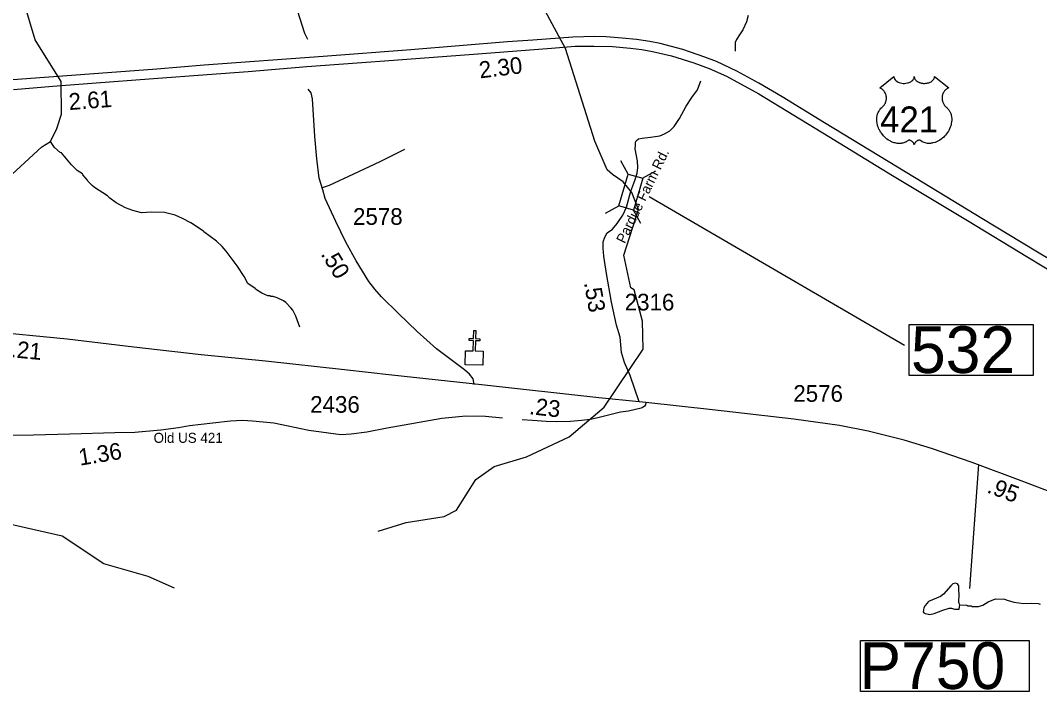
# Model space of a CAD drawing. Extents: x 1248224 to 1454986, y 825081 to 985870.
# Drawn here: x 1420659 to 1428299, y 878391 to 883419 of the extents above; entities that cross this region are included whole.
import ezdxf

# ---------------------------------------------------------------- set-up
doc = ezdxf.new("R2010")
doc.units = 0
for name, color, linetype in [('Exist Cultural Church CELL', 7, 'Continuous'), ('Exist Hydrographic Misc Water Feature', 7, 'Continuous'), ('Exist Road Non-System Type 51', 7, 'Continuous'), ('Exist Road Primary US Divided Attributed', 7, 'Continuous'), ('Exist Road Primary US Mileage Hundredths English Label', 7, 'Continuous'), ('Exist Road Primary US Shield CELL', 7, 'Continuous'), ('Exist Road Primary US Shield Number Label', 7, 'Continuous'), ('Exist Road Secondary Mileage Hundredths English Label', 7, 'Continuous'), ('Exist Road Secondary Structure Pipe Number Label', 7, 'Continuous'), ('Exist Road Secondary Structure Standard Bridge CELL', 7, 'Continuous'), ('Exist Road Secondary Structure Standard Bridge Number Label', 7, 'Continuous'), ('Exist Road Secondary Type 51 Attributed', 7, 'Continuous'), ('Exist Road Secondary Type 51 Label', 7, 'Continuous'), ('Exist Road Secondary Type 51 Number Label', 7, 'Continuous')]:
    doc.layers.add(name, color=color, linetype=linetype)

msp = doc.modelspace()

# ---------------------------------------------------------------- linework, layer by layer
at = {"layer": 'Exist Cultural Church CELL'}
msp.add_lwpolyline([(1423996.2, 880944.3), (1424053.1, 880943.1), (1424054.9, 881019.2), (1424022.9, 881020), (1424023.3, 881035.9), (1424055.3, 881035.2), (1424056.8, 881095.3), (1424072.8, 881094.9), (1424071.3, 881034.8), (1424103.3, 881034), (1424102.9, 881018), (1424071, 881018.8), (1424069.1, 880942.7), (1424126.8, 880941.2), (1424124.2, 880834.8), (1423993.6, 880837.9)], close=True, dxfattribs=at)
at = {"layer": 'Exist Hydrographic Misc Water Feature'}
for points in [[(1420531.4, 882207.2), (1420820.4, 882470.6), (1420885.7, 882511.5), (1420931.5, 882609.5), (1420967.5, 882717.1), (1420963.5, 882960.1), (1420769.5, 883272.6), (1420683.5, 883556.7), (1420695.5, 883746.9), (1420730.4, 883854.4), (1420727.5, 884123.8), (1420704.5, 884206.3), (1420700.5, 884465.7), (1420558.5, 884826.4)], [(1423340.5, 879593.3), (1423550.5, 879658), (1423835.5, 879701.4), (1423927.5, 879748.9), (1424073.5, 879979), (1424209.5, 880078), (1424452.5, 880148.6), (1424772.5, 880299.8), (1425034.6, 880520.9), (1425326.6, 880955), (1425322.6, 881165.2), (1425260.5, 881399.6), (1425235.5, 881416.4), (1425182.5, 881660.5), (1425291.1, 882002.2), (1425241.9, 882130.6), (1425177, 882208.4), (1425097.3, 882263.7), (1425056.8, 882299.3), (1424965.6, 882515), (1424745.6, 883208.9), (1424528.5, 883613.8)], [(1422753.5, 881121.7), (1422723.3, 881202.4), (1422700.2, 881246.9), (1422686.7, 881265.2), (1422647.5, 881306.1), (1422631.8, 881318.4), (1422584.2, 881341.5), (1422552.5, 881350.2), (1422536.5, 881350.5), (1422528.6, 881354.7), (1422512.6, 881355.1), (1422469, 881376), (1422421.6, 881405.2), (1422419.4, 881410.8), (1422364.9, 881446.8), (1422335.7, 881499.1), (1422283.5, 881580.3), (1422201.9, 881690.1), (1422172.6, 881724.8), (1422129.5, 881763.8), (1422035, 881833.9), (1422031.1, 881840), (1421936.5, 881902.1), (1421873.2, 881935.5), (1421817.8, 881958.8), (1421738.2, 881980.5), (1421642.2, 881982.7), (1421566.2, 881976.3), (1421502.5, 881993.8), (1421447.6, 882013.7), (1421375.8, 882052.6), (1421328.6, 882087.7), (1421312.9, 882104.1), (1421214.3, 882166.3), (1421196.6, 882180.7), (1421165.3, 882213.4), (1421161.5, 882221.5), (1421126.4, 882262.3), (1421124.6, 882270.3), (1421085.1, 882295.2), (1421042, 882336.2), (1420967.9, 882425.8), (1420956, 882430.1), (1420914.8, 882467), (1420885.7, 882511.5)], [(1421814.5, 879164.4), (1421616.5, 879253.7), (1421284.5, 879349), (1420972.5, 879555.6), (1420473.5, 879667.4)], [(1427700.7, 879040.9), (1427696.2, 879051), (1427694.4, 879059), (1427695.8, 879122.9), (1427692.2, 879145.1), (1427693.1, 879183), (1427683.4, 879197.3), (1427665.5, 879203.6), (1427649.4, 879198), (1427633.1, 879184.3), (1427579.7, 879119.5), (1427555.3, 879104.1), (1427466.5, 879066), (1427439.9, 879034.7), (1427431.5, 879018.8), (1427424.9, 878988.9), (1427430.7, 878980.8), (1427440.6, 878976.6), (1427476.4, 878967.8), (1427508.6, 878975.1), (1427573.2, 879001.6), (1427621.5, 879016.6), (1427637.5, 879016.2), (1427661.2, 879007.7), (1427696.1, 879007.7), (1427697.6, 879026.9), (1427700.7, 879040.9)], [(1427700.7, 879040.9), (1427753.9, 879037.6), (1427761.8, 879033.4), (1427785.8, 879032.9), (1427793.7, 879028.7), (1427841.7, 879027.7), (1427874, 879039), (1427914.5, 879064.1), (1427954.9, 879081.2), (1427971, 879084.8), (1428034.8, 879083.4), (1428054.7, 879075), (1428106.4, 879061.8), (1428180.5, 879051.2), (1428240.2, 879052.5), (1428288.2, 879049.7), (1428302, 879045.4)]]:
    msp.add_lwpolyline(points, dxfattribs=at)
at = {"layer": 'Exist Road Non-System Type 51'}
msp.add_line((1427842, 880092.2), (1427773.7, 879163), dxfattribs=at)
for points in [[(1422924, 882167.9), (1422974.9, 882184.9), (1423158.2, 882268.1), (1423355, 882361.5), (1423456.8, 882410.7), (1423540, 882454.9)], [(1425347.2, 880556), (1425344.3, 880539.9), (1425337.4, 880528.9), (1425326.4, 880522.1), (1425311.3, 880513.8), (1425216.5, 880491.8), (1425157.4, 880483.6), (1424987.1, 880442.3), (1424932.2, 880430), (1424864.9, 880421.7), (1424782.5, 880413.5), (1424678.1, 880412.1), (1424601.1, 880414.9), (1424498.1, 880420.4), (1424419.8, 880427.2)]]:
    msp.add_lwpolyline(points, dxfattribs=at)
at = {"layer": 'Exist Road Primary US Divided Attributed'}
for points in [[(1428516.8, 881542.6), (1428270.3, 881689), (1427864.7, 881935.6), (1427432.1, 882200.2), (1426687.6, 882650.9), (1426368, 882844.9), (1426193.4, 882947.6), (1426030.4, 883038.8), (1425877.6, 883110.7), (1425790.4, 883144.1), (1425624.8, 883200.6), (1425454, 883245.6), (1425378.3, 883259.7), (1425276.9, 883275.1), (1425170.4, 883286.6), (1425051, 883294.4), (1424962.4, 883296.9), (1424800.7, 883291.8), (1424500.3, 883270), (1424310.3, 883257.1), (1423585.1, 883198), (1422929.1, 883149.2), (1422037, 883082.5), (1421682.7, 883052.9), (1420296.4, 882950.2)], [(1420608.3, 882901.4), (1420901, 882927.1), (1421193.7, 882948.9), (1421657.1, 882982.3), (1422058.8, 883014.4), (1422365.6, 883036.2), (1422807.2, 883072.2), (1423183.3, 883100.4), (1423456.7, 883119.7), (1424054.9, 883165.9), (1424640.2, 883210.9), (1424818.7, 883225), (1424958.6, 883226.3), (1425097.2, 883222.4), (1425232, 883210.9), (1425316.7, 883200.6), (1425396.3, 883186.5), (1425540.1, 883153.1), (1425708.2, 883101.7), (1425822.5, 883058.1), (1425952.1, 883000.3), (1426194.7, 882869.3), (1426718.4, 882549.5), (1427195.9, 882258), (1427759.5, 881918.9), (1428211.3, 881645.4), (1428424.4, 881514.4)]]:
    msp.add_lwpolyline(points, dxfattribs=at)
at = {"layer": 'Exist Road Primary US Shield CELL'}
msp.add_lwpolyline([(1427207, 882997.6), (1427207.3, 882993.2), (1427208.4, 882988), (1427209.2, 882985.3), (1427211.6, 882980.2), (1427215.7, 882974.1), (1427221.3, 882968.1), (1427227.6, 882962.9), (1427231.9, 882960.1), (1427239.1, 882956.2), (1427247.4, 882952.8), (1427256.5, 882950.1), (1427265.9, 882948.3), (1427276.1, 882947.1), (1427286.2, 882946.9), (1427297.1, 882947.8), (1427309.2, 882950.1), (1427314.8, 882951.5), (1427321, 882953.7), (1427326.8, 882956), (1427333.1, 882959.4), (1427338.2, 882962.7), (1427342.2, 882965.6), (1427347.8, 882971), (1427352.3, 882976.6), (1427354.2, 882979.7), (1427355.8, 882982.7), (1427358, 882989.1), (1427358.7, 882992), (1427359.1, 882997.9), (1427359.5, 882992.9), (1427360, 882989.8), (1427360.8, 882986.8), (1427362.1, 882983.6), (1427364.3, 882979.1), (1427366.8, 882975.3), (1427371.6, 882969.7), (1427374.5, 882967), (1427377.2, 882964.8), (1427384.4, 882959.8), (1427392.9, 882955.5), (1427397, 882953.7), (1427401.3, 882952.2), (1427406.7, 882950.6), (1427412.3, 882949.3), (1427417.8, 882948.3), (1427423.5, 882947.5), (1427429.2, 882947.1), (1427433.9, 882946.9), (1427439.7, 882947), (1427445, 882947.3), (1427450.5, 882947.9), (1427456.5, 882949), (1427461.4, 882950), (1427467.8, 882951.7), (1427473.5, 882953.8), (1427478.6, 882956), (1427485.2, 882959.4), (1427490.5, 882962.8), (1427494.4, 882965.9), (1427499.1, 882970.2), (1427503.5, 882975.3), (1427506.1, 882979), (1427507.9, 882982.8), (1427509.6, 882986.8), (1427510.6, 882991.1), (1427511.1, 882994.8), (1427511.2, 882998), (1427617.5, 882913.3), (1427615, 882912.3), (1427609.2, 882909.5), (1427604.6, 882906.8), (1427597.3, 882901.7), (1427594.2, 882898.8), (1427591, 882895.9), (1427588.2, 882892.7), (1427585.6, 882889.8), (1427582.5, 882885.5), (1427579.8, 882881.3), (1427577.1, 882876.5), (1427575.1, 882872.5), (1427571.8, 882863.9), (1427570.3, 882858.5), (1427569.3, 882853.9), (1427568, 882844.5), (1427567.7, 882839.9), (1427567.7, 882835.5), (1427567.9, 882830.8), (1427568.4, 882826.2), (1427569.2, 882821.5), (1427569.9, 882817.4), (1427571.3, 882812.3), (1427573.1, 882806.4), (1427575.5, 882800.7), (1427580.3, 882791.5), (1427586.6, 882782), (1427591, 882776.8), (1427595.4, 882772.2), (1427602, 882766.7), (1427605.5, 882763.6), (1427609.6, 882759.5), (1427616.3, 882751.8), (1427619, 882748.1), (1427621.7, 882744), (1427624.2, 882739.8), (1427626.7, 882735.3), (1427628.7, 882731.4), (1427632.5, 882722.2), (1427635.2, 882713.4), (1427636.4, 882708.7), (1427638.4, 882698.3), (1427639.2, 882693.2), (1427640, 882683), (1427640, 882670.7), (1427639.1, 882659), (1427636.9, 882645.4), (1427635.1, 882637.2), (1427632.3, 882627.7), (1427629.6, 882619.5), (1427624.7, 882607.4), (1427620.4, 882598.6), (1427614.8, 882588.3), (1427611, 882582.1), (1427606.5, 882575.4), (1427601, 882567.8), (1427594.4, 882559.6), (1427586.6, 882551), (1427580.2, 882544.7), (1427572, 882537.2), (1427566.9, 882533.1), (1427559.8, 882527.7), (1427550, 882521.2), (1427540.3, 882515.6), (1427532.1, 882511.4), (1427524.8, 882508.2), (1427515.4, 882504.6), (1427499.7, 882500.3), (1427494, 882499.1), (1427487.2, 882498.1), (1427480.9, 882497.5), (1427474.7, 882497.1), (1427466.5, 882497.1), (1427458.2, 882497.7), (1427450.4, 882498.9), (1427442.3, 882500.6), (1427433.9, 882503.1), (1427426.2, 882506.1), (1427418.4, 882509.9), (1427405.2, 882518.2), (1427401.5, 882520.2), (1427399.3, 882520.8), (1427394.2, 882521), (1427389.5, 882520), (1427384.6, 882518.1), (1427381.6, 882516.5), (1427377.7, 882513.9), (1427374.7, 882511.6), (1427371, 882508.1), (1427368.5, 882505.2), (1427366.6, 882503), (1427362.9, 882497.1), (1427361.6, 882494.3), (1427360.2, 882490.8), (1427359, 882485.5), (1427357.3, 882492.2), (1427355.4, 882496.5), (1427353.1, 882500.3), (1427350.8, 882503.6), (1427347.1, 882507.9), (1427343.7, 882511.1), (1427339.7, 882514.4), (1427335.5, 882517), (1427332, 882518.7), (1427328.9, 882519.9), (1427325.1, 882520.9), (1427321.9, 882521.1), (1427319.4, 882521), (1427315.8, 882520.2), (1427311, 882516.8), (1427306.5, 882513.6), (1427301.5, 882510.6), (1427295.6, 882507.4), (1427291.3, 882505.4), (1427286.1, 882503.4), (1427280.1, 882501.4), (1427273.6, 882499.7), (1427266.9, 882498.4), (1427260.9, 882497.4), (1427254.6, 882496.9), (1427248.9, 882496.7), (1427242.9, 882496.7), (1427237.4, 882497.2), (1427230.9, 882497.7), (1427222.9, 882498.9), (1427216.2, 882500.4), (1427209.2, 882502.3), (1427202, 882504.6), (1427194.2, 882507.5), (1427184.6, 882511.7), (1427177.8, 882515.2), (1427167.2, 882521.3), (1427154.8, 882529.9), (1427145.4, 882537.5), (1427138.6, 882543.7), (1427128.5, 882554), (1427122.5, 882560.7), (1427113.2, 882572.8), (1427107.2, 882581.5), (1427103.4, 882587.9), (1427097.7, 882598.2), (1427094.6, 882604.7), (1427090.6, 882614.1), (1427087.4, 882622.7), (1427084.8, 882630.9), (1427083.4, 882636.1), (1427081.4, 882645.2), (1427080.2, 882651.7), (1427079, 882660.5), (1427078.3, 882669.9), (1427078.2, 882678.5), (1427078.4, 882685.6), (1427079.2, 882694), (1427080.6, 882702.8), (1427082.3, 882710.4), (1427083.9, 882715.9), (1427086.1, 882722.6), (1427089.1, 882729.9), (1427092.6, 882736.9), (1427096, 882742.8), (1427100.2, 882749.1), (1427104.3, 882754.4), (1427109.8, 882760.3), (1427115.4, 882765.7), (1427120.6, 882769.9), (1427126.7, 882775.9), (1427129.9, 882779.6), (1427133.8, 882784.7), (1427136.9, 882789.4), (1427139.3, 882793.6), (1427142.5, 882799.8), (1427144.5, 882804.4), (1427146.9, 882811.6), (1427148.2, 882816.6), (1427149.4, 882823.1), (1427150.2, 882829.2), (1427150.6, 882836.8), (1427150.4, 882843.1), (1427149.5, 882850.4), (1427148.2, 882857.5), (1427146.5, 882863.6), (1427143.9, 882870.6), (1427141.4, 882875.8), (1427137.4, 882882.8), (1427132.8, 882889.2), (1427128.2, 882894.5), (1427123.5, 882899.2), (1427118.9, 882902.7), (1427114.6, 882905.8), (1427109.2, 882909.1), (1427104, 882911.6), (1427100.8, 882913)], close=True, dxfattribs=at)
at = {"layer": 'Exist Road Secondary Structure Pipe Number Label'}
msp.add_lwpolyline([(1426955.5, 878774.7), (1428221.6, 878774.7), (1428221.6, 878390.8), (1426955.5, 878390.8)], close=True, dxfattribs=at)
at = {"layer": 'Exist Road Secondary Structure Standard Bridge CELL'}
for p, q in [((1425214.1, 882267.8), (1425159.6, 882367)), ((1425322.8, 882236.2), (1425422, 882290.8)), ((1425045.3, 881975.4), (1425144.5, 882029.9)), ((1425310.2, 881898.4), (1425255.7, 881997.6))]:
    msp.add_line(p, q, dxfattribs=at)
msp.add_lwpolyline([(1425144.5, 882029.9), (1425213.6, 882268), (1425324.8, 882235.7), (1425255.7, 881997.6)], close=True, dxfattribs=at)
at = {"layer": 'Exist Road Secondary Structure Standard Bridge Number Label'}
msp.add_line((1425372.7, 882100.6), (1427285, 880986.6), dxfattribs=at)
msp.add_lwpolyline([(1427321.8, 881141.6), (1428250.8, 881141.6), (1428250.8, 880757.4), (1427321.8, 880757.4)], close=True, dxfattribs=at)
at = {"layer": 'Exist Road Secondary Type 51 Attributed'}
for points in [[(1420658.2, 885567.8), (1420684.1, 885536.4), (1420737.6, 885501.3), (1420831.9, 885447.7), (1420909.4, 885403.3), (1420977.8, 885357.1), (1421086.8, 885273.9), (1421190.2, 885194.5), (1421306.6, 885100.2), (1421435.9, 885000.4), (1421513.5, 884926.5), (1421592.9, 884841.5), (1421685.3, 884743.5), (1421798, 884614.1), (1422008.6, 884372), (1422267.2, 884092.9), (1422475.9, 883889.6), (1422540.6, 883824.9), (1422588.6, 883749.1), (1422692, 883569.9), (1422736.4, 883486.7), (1422769.6, 883385), (1422788.1, 883322.2), (1422812.1, 883277.8)], [(1426113.7, 883455.9), (1426101.7, 883408), (1426075.1, 883348.1), (1426049.8, 883309.5), (1426027.2, 883276.2), (1426017.9, 883252.2), (1426016.5, 883221.6), (1426017.9, 883187)], [(1424061, 880691.8), (1424053.2, 880734.5), (1424024.2, 880769.4), (1423987.3, 880800.4), (1423777.9, 880957.5), (1423632.5, 881089.4), (1423493, 881223.2), (1423365, 881347.4), (1423316.5, 881405.6), (1423270, 881463.8), (1423177, 881617), (1423097.5, 881756.6), (1423023.8, 881911.8), (1422944.3, 882084.4), (1422924.9, 882150.4), (1422899.7, 882235.7), (1422880.3, 882381.2), (1422866.8, 882548), (1422849.3, 882831.2), (1422839.6, 882875.8), (1422816.4, 882902.9)], [(1425234.4, 882139.7), (1425265.6, 882219.5), (1425282.9, 882275), (1425288.1, 882316.7), (1425284.6, 882365.2), (1425267.3, 882457.2), (1425269, 882483.2), (1425270.8, 882505.7), (1425274.2, 882516.1), (1425291.6, 882531.7), (1425319.3, 882536.9), (1425381.7, 882543.9), (1425451.1, 882554.3), (1425487.5, 882568.2), (1425527.3, 882590.7), (1425558.6, 882623.7), (1425600.2, 882682.6), (1425650.4, 882776.3), (1425692, 882842.2), (1425733.7, 882899.5), (1425759.7, 882967.1)], [(1425297.6, 880560.4), (1425228.6, 880759.8), (1425186.8, 880856.9), (1425164.7, 880931.9), (1425153.7, 881046.6), (1425127.3, 881134.8), (1425089.8, 881306.8), (1425052.5, 881521.8), (1425032.7, 881651.9), (1425026.1, 881711.4), (1425028.3, 881760), (1425039.3, 881795.3), (1425056.9, 881828.3), (1425096.6, 881854.8), (1425131.8, 881896.7), (1425173.7, 881960.7), (1425202.4, 882020.2), (1425234.4, 882139.7)], [(1424114.1, 880687.7), (1423444, 880761.4), (1423089.1, 880801.1), (1422497.1, 880865.1), (1422014.4, 880913.6), (1421508.4, 880970.9), (1421010.2, 881030.5), (1420389.8, 881089.9), (1419942.4, 881144.2), (1419451.7, 881191.4), (1418984.4, 881237.8), (1418924.8, 881240), (1418503.8, 881266.5), (1418111.4, 881268.7), (1417752.5, 881269.5)], [(1425297.6, 880560.4), (1424995.6, 880591.9), (1424114.1, 880687.7)], [(1430092.5, 879241.1), (1429488.8, 879463.4), (1428684.8, 879769.3), (1428181.5, 879962.5), (1427794.1, 880107.9), (1427488, 880212.7), (1427282.6, 880274.4), (1427013.5, 880342.2), (1426798.9, 880385.3), (1426455.9, 880432.6), (1425845.8, 880500.4), (1425347.2, 880556), (1425297.6, 880560.4)], [(1420565.4, 880312.9), (1420757.2, 880315.1), (1421029, 880321.8), (1421366.2, 880330.6), (1421516, 880335), (1421712.2, 880352.6), (1421844.4, 880370.3), (1421925.9, 880383.5), (1422102.2, 880403.4), (1422233.6, 880418.7), (1422324, 880425.3), (1422398.9, 880418.7), (1422559.8, 880403.3), (1422819.8, 880348.1), (1423061, 880317.4), (1423138.2, 880321.8), (1423255, 880337.2), (1423407, 880365.9), (1423816.9, 880438.7), (1423996.7, 880456.2), (1424144.3, 880454), (1424273.1, 880441.2)]]:
    msp.add_lwpolyline(points, dxfattribs=at)

# ---------------------------------------------------------------- texts
at = {"layer": 'Exist Road Primary US Mileage Hundredths English Label'}
for s, rotation, p in [('2.30', 7.00111, (1424104.7, 882983.9)), ('2.61', 4.23848, (1421025, 882746.8))]:
    msp.add_text(s, height=125, rotation=rotation, dxfattribs=at).set_placement(p)
at = {"layer": 'Exist Road Primary US Shield Number Label'}
msp.add_text('421', height=195, dxfattribs=at).set_placement((1427103.2, 882578.9))
at = {"layer": 'Exist Road Secondary Mileage Hundredths English Label'}
for s, rotation, p in [('.50', 301.27045, (1422907.4, 881668.1)), ('.53', 279.83783, (1424883.4, 881452.8)), ('1.21', 354.52368, (1420489.1, 880905.4)), ('.23', 353.79311, (1424468.8, 880469.3)), ('1.36', 9.21877, (1421105.4, 880082.9)), ('.95', 339.43389, (1427897.4, 879884.3))]:
    msp.add_text(s, height=125, rotation=rotation, dxfattribs=at).set_placement(p)
at = {"layer": 'Exist Road Secondary Structure Pipe Number Label'}
msp.add_text('P750', height=350, dxfattribs=at).set_placement((1426948.4, 878410.6))
at = {"layer": 'Exist Road Secondary Structure Standard Bridge Number Label'}
msp.add_text('532', height=350, dxfattribs=at).set_placement((1427334.4, 880777.2))
at = {"layer": 'Exist Road Secondary Type 51 Label'}
msp.add_text('Pardue Farm Rd.', height=75, rotation=64.15574, dxfattribs=at).set_placement((1425189.6, 881741.8))
msp.add_text('Old US 421', height=75, dxfattribs=at).set_placement((1421657.2, 880254.2))
at = {"layer": 'Exist Road Secondary Type 51 Number Label'}
for s, p in [('2578', (1423152.4, 881887.2)), ('2316', (1425189.2, 881245.7)), ('2576', (1426452.9, 880561.5)), ('2436', (1422831, 880479.5))]:
    msp.add_text(s, height=125, dxfattribs=at).set_placement(p)

doc.saveas('drawing.dxf')
